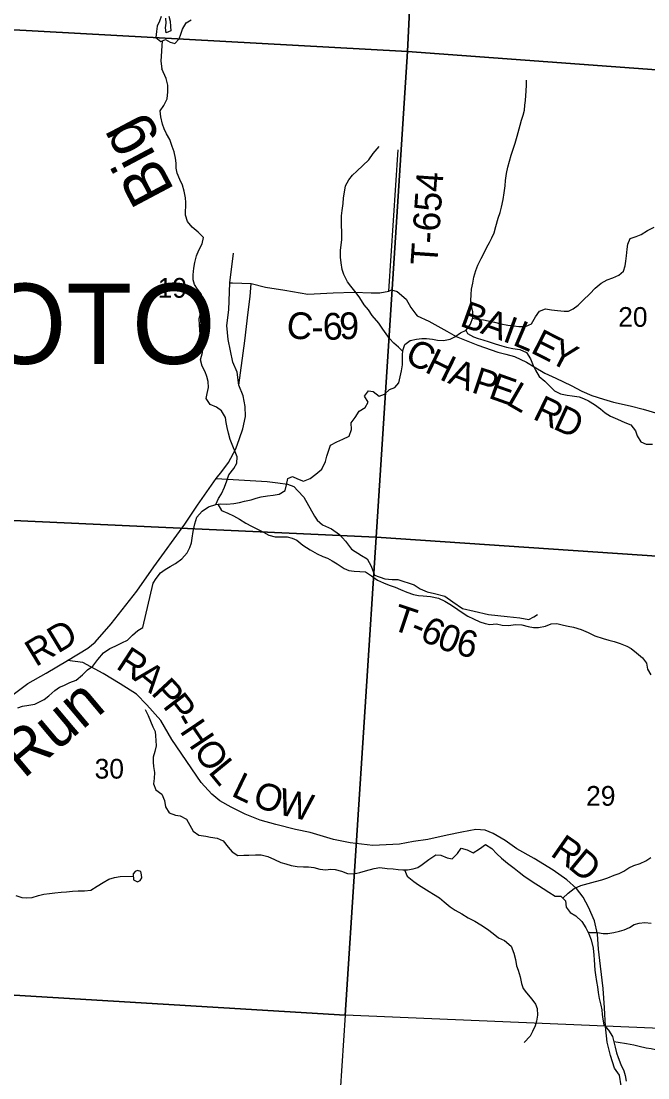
# Model space of a CAD drawing. Extents: x 1578669 to 1989827, y 208020 to 553079.
# Drawn here: x 1824985 to 1832005, y 353302 to 365146 of the extents above; entities that cross this region are included whole.
import ezdxf

# ---------------------------------------------------------------- set-up
doc = ezdxf.new("R2010")
doc.units = 0
for name, color, linetype in [('GM_X_County_Road', 7, 'Continuous'), ('GM_X_County_Road_Text', 7, 'Continuous'), ('GM_X_Minor_Lake', 7, 'Continuous'), ('GM_X_Minor_River', 7, 'Continuous'), ('GM_X_Minor_River_Text', 7, 'Continuous'), ('GM_X_Section', 7, 'Continuous'), ('GM_X_Section_Text', 7, 'Continuous'), ('GM_X_Township_Road', 7, 'Continuous'), ('GM_X_Township_Road_Text', 7, 'Continuous'), ('GM_X_Township_Text', 7, 'Continuous')]:
    doc.layers.add(name, color=color, linetype=linetype)

msp = doc.modelspace()

# ---------------------------------------------------------------- linework, layer by layer
at = {"layer": 'GM_X_County_Road'}
for points in [[(1827423, 361065), (1827404, 361212), (1827358, 361324), (1827329, 361449), (1827303, 361577), (1827288, 361736), (1827311, 361912), (1827322, 362213), (1827362, 362544)], [(1827423, 361065), (1827490, 361562), (1827529, 361885), (1827550, 362060), (1827561, 362204), (1827723, 362165), (1827937, 362130), (1828196, 362086), (1828479, 362101), (1828717, 362107), (1828906, 362100), (1829004, 362100), (1829102, 362121), (1829134, 362135), (1829196, 362117), (1829298, 362028), (1829352, 361935), (1829406, 361861), (1829421, 361843), (1829551, 361782), (1829753, 361672), (1829859, 361613), (1830099, 361514), (1830326, 361436), (1830414, 361412), (1830512, 361387), (1830644, 361324), (1830730, 361271), (1830852, 361202), (1830974, 361146), (1831148, 361062), (1831267, 361000), (1831379, 360949), (1831510, 360908), (1831620, 360875), (1831806, 360834), (1831952, 360797), (1832116, 360748)], [(1824895, 357597), (1825060, 357721), (1825265, 357836), (1825503, 357979), (1825732, 358118), (1825814, 358184), (1825992, 358392), (1826280, 358758), (1826470, 359029), (1826820, 359509), (1826959, 359721), (1827169, 360021), (1827233, 360097), (1827306, 360199), (1827389, 360353), (1827432, 360469), (1827470, 360575), (1827497, 360715), (1827496, 360828), (1827472, 360946), (1827423, 361065)]]:
    msp.add_lwpolyline(points, dxfattribs=at)
at = {"layer": 'GM_X_Minor_Lake'}
for points in [[(1826554, 365198), (1826533, 365146), (1826507, 365091), (1826500, 365031), (1826494, 364963), (1826549, 364919), (1826603, 364940), (1826654, 364911), (1826708, 364895), (1826755, 364946), (1826773, 365002), (1826792, 365055), (1826834, 365126), (1826889, 365159)], [(1826638, 365202), (1826655, 365145), (1826659, 365087), (1826660, 365037), (1826609, 365016), (1826601, 365072), (1826608, 365124), (1826607, 365178)], [(1826245, 355521), (1826289, 355499), (1826317, 355513), (1826337, 355543), (1826333, 355578), (1826325, 355616), (1826289, 355626), (1826261, 355614), (1826241, 355587)], [(1826241, 355587), (1826245, 355521)]]:
    msp.add_lwpolyline(points, dxfattribs=at)
at = {"layer": 'GM_X_Minor_River'}
for points in [[(1826564, 364925), (1826549, 364697), (1826560, 364612)], [(1827167, 359730), (1827194, 359794), (1827231, 359849), (1827261, 359923), (1827288, 359994), (1827313, 360060), (1827367, 360131), (1827402, 360192), (1827403, 360263), (1827384, 360319), (1827356, 360382), (1827325, 360456), (1827308, 360529), (1827292, 360591), (1827283, 360646), (1827274, 360704), (1827231, 360777), (1827172, 360818), (1827104, 360850), (1827058, 360915), (1827069, 360971), (1827084, 361038), (1827079, 361107), (1827066, 361163), (1827045, 361214), (1827013, 361278), (1826994, 361351), (1827016, 361433), (1827023, 361503), (1827010, 361557), (1826989, 361634), (1826986, 361686), (1826981, 361740), (1826979, 361812), (1826998, 361880), (1827020, 361952), (1827021, 362020), (1827000, 362088), (1826959, 362141), (1826926, 362194), (1826913, 362248), (1826910, 362302), (1826918, 362376), (1826929, 362442), (1826948, 362516), (1826976, 362580), (1827013, 362649), (1827026, 362721), (1826969, 362782), (1826902, 362838), (1826850, 362901), (1826825, 362972), (1826828, 363112), (1826825, 363164), (1826812, 363240), (1826791, 363309), (1826763, 363372), (1826734, 363442), (1826723, 363499), (1826720, 363555), (1826715, 363611), (1826699, 363681), (1826676, 363740), (1826649, 363819), (1826614, 363884), (1826587, 363938), (1826568, 363991), (1826548, 364075), (1826543, 364139), (1826582, 364201), (1826620, 364274), (1826629, 364354), (1826629, 364430), (1826608, 364505), (1826560, 364612)], [(1830405, 363300), (1830410, 363360), (1830423, 363440), (1830437, 363508), (1830454, 363575), (1830473, 363643), (1830501, 363723), (1830518, 363780), (1830542, 363858), (1830576, 363982), (1830591, 364038), (1830608, 364093), (1830623, 364147), (1830628, 364203), (1830633, 364255), (1830638, 364311), (1830641, 364363), (1830645, 364431), (1830644, 364483)], [(1829261, 361444), (1829211, 361493), (1829160, 361537), (1829113, 361590), (1829074, 361640), (1829038, 361693), (1828992, 361762), (1828917, 361848), (1828875, 361911), (1828826, 361968), (1828777, 362045), (1828736, 362100), (1828677, 362175), (1828640, 362226), (1828600, 362305), (1828581, 362362), (1828570, 362438), (1828564, 362500), (1828563, 362580), (1828570, 362636), (1828577, 362700), (1828577, 362783), (1828574, 362857), (1828574, 362911), (1828573, 362963), (1828580, 363025), (1828591, 363101), (1828596, 363165), (1828608, 363231), (1828619, 363299), (1828654, 363368), (1828695, 363420), (1828746, 363465), (1828814, 363528), (1828881, 363592), (1828930, 363663), (1828994, 363742)], [(1826347, 358350), (1826463, 358848), (1826496, 358900), (1826545, 358961), (1826600, 359000), (1826655, 359033), (1826714, 359066), (1826785, 359120), (1826846, 359187), (1826875, 359245), (1826894, 359297), (1826901, 359351), (1826913, 359426), (1826930, 359510), (1826954, 359586), (1827013, 359655), (1827084, 359702), (1827167, 359730), (1827219, 359735), (1827289, 359732), (1827369, 359738), (1827432, 359751), (1827486, 359766), (1827560, 359782), (1827619, 359799), (1827675, 359814), (1827745, 359825), (1827807, 359832), (1827874, 359846), (1827943, 359887), (1827958, 359947), (1827971, 360021), (1828026, 360044), (1828079, 360015), (1828147, 359991), (1828221, 360018), (1828286, 360067), (1828352, 360124), (1828395, 360209), (1828410, 360269), (1828430, 360336), (1828449, 360392), (1828522, 360431), (1828590, 360460), (1828659, 360496), (1828686, 360568), (1828682, 360642), (1828727, 360703), (1828773, 360775), (1828839, 360815), (1828871, 360875), (1828832, 360942), (1828875, 361001), (1828927, 360996), (1828996, 360943), (1829056, 360965), (1829112, 361018), (1829170, 361039), (1829215, 361091), (1829230, 361158), (1829246, 361226), (1829257, 361292), (1829258, 361350), (1829257, 361404), (1829262, 361456), (1829283, 361522), (1829344, 361567), (1829415, 361580), (1829475, 361588), (1829525, 361590), (1829593, 361580), (1829647, 361571), (1829715, 361566), (1829789, 361582), (1829842, 361609), (1829907, 361652), (1829971, 361683), (1830017, 361750), (1830044, 361826), (1830043, 361892), (1830030, 361950), (1830024, 362013), (1830025, 362083), (1830030, 362143), (1830043, 362209), (1830057, 362276), (1830078, 362352), (1830099, 362412), (1830137, 362487), (1830174, 362557), (1830203, 362612), (1830230, 362666), (1830257, 362717), (1830283, 362775), (1830302, 362843), (1830328, 362938), (1830351, 363002), (1830366, 363060), (1830384, 363148), (1830397, 363220), (1830405, 363300)], [(1830041, 361816), (1830096, 361807), (1830166, 361797), (1830217, 361786), (1830287, 361771), (1830357, 361753), (1830435, 361738), (1830505, 361731), (1830559, 361723), (1830633, 361724), (1830703, 361755), (1830747, 361830), (1830792, 361897), (1830859, 361920), (1830926, 361911), (1830994, 361903), (1831066, 361896), (1831116, 361897), (1831169, 361920), (1831224, 361963), (1831281, 362020), (1831354, 362089), (1831414, 362155), (1831481, 362210), (1831550, 362247), (1831614, 362268), (1831681, 362299), (1831732, 362342), (1831751, 362403), (1831758, 362457), (1831765, 362515), (1831774, 362591), (1831780, 362647), (1831807, 362709), (1831873, 362734), (1831932, 362755), (1832003, 362799), (1832077, 362836)], [(1829967, 361681), (1829984, 361645), (1830052, 361609), (1830104, 361590), (1830155, 361575), (1830227, 361552), (1830295, 361530), (1830368, 361507), (1830420, 361490), (1830494, 361476), (1830570, 361467), (1830647, 361431), (1830692, 361362), (1830720, 361287), (1830745, 361233), (1830788, 361164), (1830853, 361112), (1830908, 361053), (1830961, 361002), (1831028, 360969), (1831102, 360953), (1831158, 360946), (1831234, 360937), (1831286, 360917), (1831339, 360890), (1831408, 360849), (1831476, 360799), (1831527, 360754), (1831588, 360717), (1831666, 360683), (1831747, 360648), (1831813, 360622), (1831867, 360555), (1831884, 360499), (1831925, 360432), (1831986, 360405), (1832059, 360405)], [(1827188, 359732), (1827230, 359661), (1827299, 359633), (1827365, 359600), (1827432, 359563), (1827503, 359519), (1827564, 359484), (1827699, 359417), (1827761, 359386), (1827832, 359366), (1827913, 359365), (1827963, 359366), (1828022, 359352), (1828074, 359327), (1828139, 359274), (1828224, 359222), (1828301, 359175), (1828363, 359145), (1828416, 359126), (1828470, 359097), (1828525, 359064), (1828602, 359012), (1828656, 358989), (1828714, 358980), (1828778, 358979), (1828844, 358974), (1828909, 358928), (1828978, 358881), (1829044, 358851), (1829107, 358826), (1829173, 358803), (1829236, 358777), (1829306, 358746), (1829380, 358720), (1829435, 358709), (1829489, 358704), (1829569, 358699), (1829659, 358679), (1829732, 358645), (1829804, 358600), (1829875, 358552), (1829926, 358519), (1829987, 358478), (1830051, 358447), (1830124, 358415), (1830184, 358396), (1830236, 358385), (1830310, 358389), (1830372, 358376), (1830444, 358371), (1830524, 358383), (1830592, 358380), (1830664, 358362), (1830724, 358351), (1830780, 358348), (1830858, 358363), (1830921, 358389), (1830987, 358396), (1831061, 358377), (1831114, 358364), (1831174, 358352), (1831258, 358327), (1831335, 358293), (1831413, 358255), (1831504, 358226), (1831570, 358208), (1831628, 358193), (1831695, 358172), (1831769, 358142), (1831820, 358113), (1831879, 358066), (1831946, 358008), (1831989, 357949), (1832002, 357881), (1832039, 357820)], [(1825072, 357480), (1825140, 357492), (1825192, 357516), (1825244, 357544), (1825296, 357582), (1825364, 357645), (1825414, 357681), (1825464, 357701), (1825532, 357733), (1825602, 357761), (1825673, 357820), (1825727, 357874), (1825787, 357918), (1825843, 357990), (1825907, 358064), (1825977, 358113), (1826039, 358141), (1826113, 358177), (1826175, 358207), (1826233, 358263), (1826291, 358315), (1826347, 358350)], [(1824948, 357448), (1825000, 357468), (1825072, 357480)], [(1826374, 357429), (1826407, 357364), (1826460, 357237), (1826485, 357184), (1826490, 357134), (1826493, 357082), (1826498, 357024), (1826481, 356958), (1826464, 356896), (1826462, 356840), (1826468, 356790), (1826480, 356725), (1826475, 356659), (1826468, 356599), (1826493, 356531), (1826560, 356483), (1826590, 356411), (1826603, 356340), (1826642, 356273), (1826713, 356246), (1826765, 356237), (1826837, 356203), (1826910, 356066), (1826977, 356022), (1827053, 356009), (1827107, 356000), (1827181, 355988), (1827248, 355957), (1827305, 355887), (1827348, 355837), (1827413, 355795), (1827481, 355796), (1827535, 355799), (1827610, 355803), (1827674, 355800), (1827747, 355783), (1827823, 355749), (1827892, 355716), (1827950, 355700), (1828008, 355683), (1828078, 355672), (1828148, 355668), (1828202, 355667), (1828265, 355658), (1828329, 355641), (1828399, 355635), (1828449, 355640), (1828503, 355637), (1828575, 355618), (1828641, 355593), (1828711, 355589), (1828779, 355604), (1828841, 355623), (1828938, 355649), (1829004, 355660), (1829084, 355650), (1829152, 355643), (1829208, 355636), (1829260, 355632), (1829312, 355635), (1829376, 355646), (1829427, 355661), (1829477, 355694), (1829552, 355751), (1829632, 355802), (1829686, 355798), (1829759, 355767), (1829813, 355758), (1829872, 355815), (1829913, 355878), (1829981, 355859), (1830050, 355825), (1830119, 355870), (1830186, 355917), (1830256, 355873), (1830314, 355812), (1830365, 355763), (1830434, 355707), (1830507, 355652), (1830565, 355609), (1830616, 355568), (1830719, 355497), (1830780, 355456), (1830831, 355423), (1830897, 355384), (1830966, 355340), (1831032, 355337), (1831083, 355286), (1831092, 355216), (1831135, 355155), (1831200, 355117), (1831267, 355054), (1831309, 354983), (1831344, 354916), (1831369, 354849), (1831393, 354757), (1831400, 354678), (1831403, 354626), (1831412, 354510), (1831417, 354456), (1831430, 354381)], [(1831052, 355317), (1831111, 355371), (1831178, 355424), (1831254, 355459), (1831335, 355481), (1831417, 355502), (1831490, 355522), (1831558, 355543), (1831627, 355572), (1831683, 355593), (1831738, 355620), (1831791, 355657), (1831847, 355682), (1831920, 355706), (1831983, 355735), (1832037, 355772)], [(1829281, 355634), (1829309, 355561), (1829382, 355502), (1829437, 355465), (1829494, 355427), (1829554, 355392), (1829605, 355359), (1829670, 355320), (1829723, 355275), (1829790, 355217), (1829848, 355180), (1829923, 355142), (1829994, 355097), (1830068, 355057), (1830135, 355018), (1830210, 354970), (1830271, 354919), (1830334, 354872), (1830398, 354842), (1830473, 354779), (1830503, 354700), (1830524, 354628), (1830534, 354559), (1830551, 354509), (1830574, 354434), (1830589, 354360), (1830608, 354305), (1830647, 354254), (1830707, 354185), (1830746, 354128), (1830767, 354078), (1830770, 354003), (1830759, 353937), (1830744, 353886), (1830714, 353822), (1830687, 353769), (1830618, 353698)], [(1824927, 355347), (1824991, 355323), (1825041, 355321), (1825110, 355325), (1825180, 355346), (1825240, 355360), (1825302, 355370), (1825362, 355374), (1825434, 355382), (1825492, 355388), (1825560, 355394), (1825624, 355398), (1825696, 355398), (1825766, 355406), (1825838, 355449), (1825904, 355493), (1825966, 355527), (1826032, 355549), (1826095, 355557), (1826242, 355562)], [(1831333, 354937), (1831354, 354930), (1831442, 354930), (1831506, 354921), (1831558, 354920), (1831625, 354930), (1831687, 354947), (1831741, 354962), (1831800, 354987), (1831853, 355022), (1831909, 355035), (1831973, 355044), (1832043, 355034)], [(1831430, 354381), (1831443, 354323), (1831450, 354259), (1831460, 354192), (1831477, 354118), (1831488, 354063), (1831493, 354013), (1831500, 353959), (1831511, 353897), (1831565, 353835), (1831610, 353764), (1831625, 353706), (1831638, 353646), (1831655, 353581), (1831672, 353531), (1831704, 353452), (1831737, 353379), (1831752, 353327), (1831761, 353264)], [(1831624, 353709), (1831673, 353703), (1831765, 353687), (1831849, 353671), (1831908, 353656), (1831988, 353637), (1832042, 353630), (1832126, 353612), (1832181, 353593), (1832233, 353580), (1832309, 353570), (1832363, 353563), (1832415, 353560), (1832475, 353557), (1832545, 353556), (1832605, 353568), (1832656, 353587), (1832727, 353622), (1832781, 353643), (1832831, 353658), (1832902, 353677), (1832966, 353692), (1833040, 353700)]]:
    msp.add_lwpolyline(points, dxfattribs=at)
at = {"layer": 'GM_X_Section'}
for points in [[(1824504, 370458), (1829574, 370168), (1829312, 364807), (1824356, 365078), (1824494, 370110)], [(1835019, 369840), (1834739, 364406), (1829312, 364807), (1829574, 370168)], [(1824356, 365078), (1829312, 364807), (1828961, 359362), (1824165, 359581), (1824302, 364148)], [(1829312, 364807), (1834739, 364406), (1834369, 358996), (1828961, 359362)], [(1824165, 359581), (1828961, 359362), (1828613, 354005), (1823977, 354286), (1824144, 358735)], [(1834369, 358996), (1833998, 353777), (1828613, 354005), (1828961, 359362)], [(1823977, 354286), (1828613, 354005), (1828261, 348610), (1823813, 348807)]]:
    msp.add_lwpolyline(points, close=True, dxfattribs=at)
at = {"layer": 'GM_X_Township_Road'}
for points in [[(1829102, 362121), (1829208, 363702)], [(1827322, 362213), (1827352, 362212)], [(1827352, 362212), (1827352, 362212), (1827561, 362204)], [(1827169, 360021), (1827740, 359988), (1827862, 359973), (1827968, 359956), (1828039, 359930), (1828085, 359881), (1828085, 359881)], [(1828085, 359881), (1828152, 359811), (1828271, 359597), (1828301, 359553), (1828361, 359501), (1828461, 359454), (1828551, 359393), (1828617, 359319), (1828684, 359228), (1828798, 359155), (1828862, 359118), (1828906, 359036), (1828942, 358937), (1829060, 358897), (1829140, 358888), (1829195, 358886)], [(1829195, 358886), (1829196, 358886), (1829206, 358886), (1829386, 358827), (1829456, 358784), (1829532, 358750), (1829616, 358731), (1829730, 358702), (1829822, 358636), (1829930, 358563), (1830058, 358534), (1830222, 358497), (1830431, 358474), (1830573, 358457), (1830673, 358440), (1830729, 358470), (1830770, 358496)], [(1831705, 353211), (1831687, 353331), (1831630, 353410), (1831586, 353551), (1831549, 353701), (1831530, 353878), (1831521, 354085), (1831506, 354304), (1831473, 354553), (1831452, 354743), (1831443, 354912), (1831406, 355063), (1831342, 355216), (1831281, 355328), (1831207, 355425), (1831097, 355520), (1830943, 355629), (1830732, 355759), (1830538, 355870), (1830408, 355961), (1830274, 356040), (1830184, 356079), (1830078, 356086), (1829921, 356056), (1829757, 356023), (1829540, 355972), (1829381, 355951), (1829225, 355922), (1828926, 355905), (1828672, 355937), (1828483, 355972), (1828223, 356052), (1828057, 356087), (1827837, 356142), (1827663, 356189), (1827495, 356256), (1827337, 356336), (1827209, 356405), (1827121, 356481), (1827003, 356614), (1826671, 357096), (1826550, 357307), (1826392, 357481), (1826277, 357604), (1826095, 357719), (1825903, 357835), (1825675, 357958), (1825503, 357979)]]:
    msp.add_lwpolyline(points, dxfattribs=at)

# ---------------------------------------------------------------- texts
at = {"layer": 'GM_X_County_Road_Text'}
for s, rotation, p in [('B', 340.3233, (1829887, 361734)), ('C', 352.2287, (1827943, 361604)), ('6', 2.4081, (1828369, 361571)), ('9', 1.6186, (1828552, 361579)), ('A', 340.3082, (1830119, 361652)), ('I', 339.9802, (1830367, 361563)), ('L', 336.9905, (1830479, 361522)), ('-', 1.509, (1828241, 361568)), ('E', 333.1034, (1830680, 361437)), ('C', 332.3789, (1829266, 361338)), ('Y', 332.8224, (1830880, 361335)), ('H', 334.0104, (1829493, 361219)), ('A', 338.3834, (1829753, 361094)), ('P', 341.8174, (1830017, 360990)), ('E', 340.4768, (1830207, 360927)), ('L', 329.9984, (1830406, 360858)), ('R', 334.1192, (1830703, 360693)), ('D', 335.3413, (1830931, 360583)), ('RD', 31.2131, (1825148, 357903))]:
    msp.add_text(s, height=300, rotation=rotation, dxfattribs=at).set_placement(p)
at = {"layer": 'GM_X_Minor_River_Text'}
for s, height, rotation, p in [('Big ', 500.1, 117.9634, (1826708, 363248)), ('Run', 500, 40.0021, (1825013, 356647))]:
    msp.add_text(s, height=height, rotation=rotation, dxfattribs=at).set_placement(p)
at = {"layer": 'GM_X_Section_Text'}
for s, p in [('19', (1826514, 362046)), ('20', (1831673, 361720)), ('30', (1825808, 356656)), ('29', (1831314, 356352))]:
    msp.add_text(s, height=221, rotation=0, dxfattribs=at).set_placement(p)
at = {"layer": 'GM_X_Township_Road_Text'}
for s, rotation, p in [('T-654', 86.0741, (1829645, 362402)), ('T', 341.5556, (1829119, 358333)), ('6', 334.8734, (1829437, 358218)), ('-', 337.4318, (1829327, 358264)), ('0', 339.2804, (1829628, 358129)), ('6', 346.763, (1829841, 358052)), ('R', 326.8155, (1826034, 357899)), ('A', 320.8856, (1826233, 357769)), ('P', 312.9535, (1826430, 357610)), ('P', 307.6691, (1826563, 357468)), ('-', 299.7226, (1826681, 357317)), ('H', 303.8198, (1826754, 357190)), ('O', 305.0147, (1826905, 356965)), ('L', 309.4939, (1827072, 356728)), ('L', 334.3026, (1827326, 356468)), ('O', 340.9943, (1827563, 356356)), ('W', 346.9642, (1827846, 356261)), ('R', 325.0249, (1830901, 355800)), ('D', 320.4379, (1831098, 355663))]:
    msp.add_text(s, height=300, rotation=rotation, dxfattribs=at).set_placement(p)
at = {"layer": 'GM_X_Township_Text'}
msp.add_text('SCIOTO', height=900, rotation=0, dxfattribs=at).set_placement((1822549, 361304))

doc.saveas('drawing.dxf')
